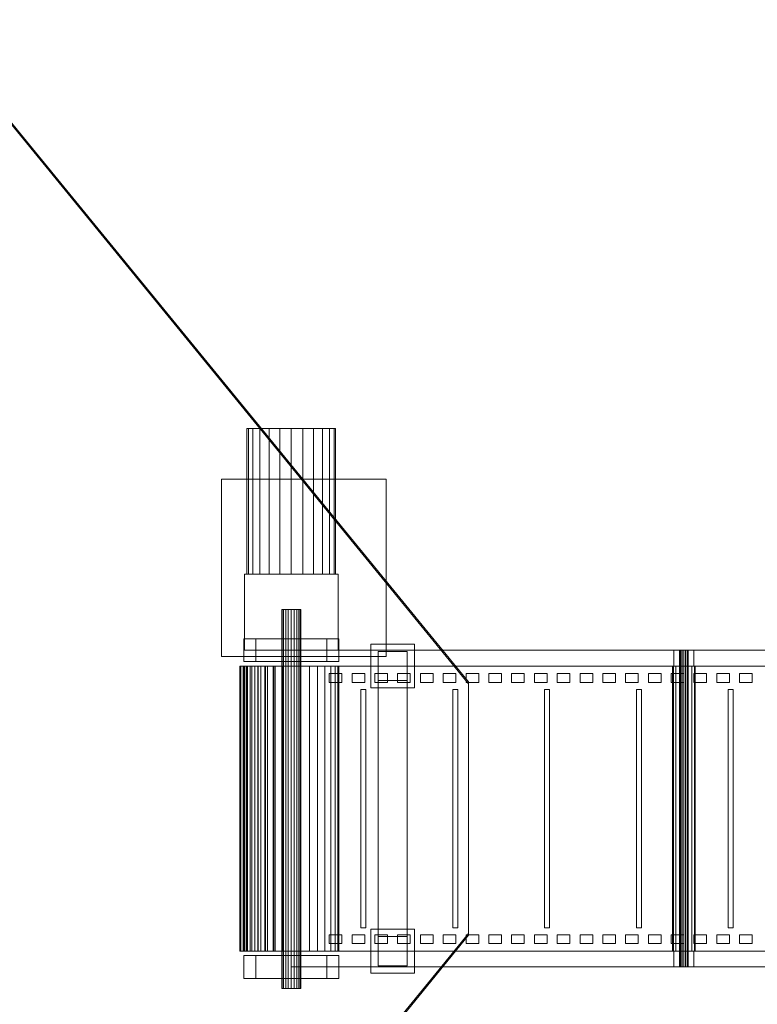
# Model space of a CAD drawing. Header units: millimetres. Extents: x -2233 to 65662, y -50530 to 6847.
# Tile 751 of 802: x 60632 to 61797, y -18309 to -16755. Entities that reach past the tile are written whole.
import ezdxf

# ---------------------------------------------------------------- set-up
doc = ezdxf.new("R2010")
doc.units = ezdxf.units.MM
doc.layers.add('superior_C04', color=7, linetype='Continuous', lineweight=0)
doc.layers.add('superior_secador', color=7, linetype='Continuous', lineweight=0)

msp = doc.modelspace()

# ---------------------------------------------------------------- linework, layer by layer
at = {"layer": 'superior_C04'}
for p, q in [((60993.519, -17400), (60991.134, -17400)), ((60991.134, -17400), (60991.134, -17630)), ((61000.512, -17400), (60993.519, -17400)), ((60993.519, -17400), (60993.519, -17630)), ((61011.636, -17400), (61000.512, -17400)), ((61000.512, -17400), (61000.512, -17630)), ((61026.134, -17400), (61011.636, -17400)), ((61011.636, -17400), (61011.636, -17630)), ((61043.017, -17400), (61026.134, -17400)), ((61026.134, -17400), (61026.134, -17630)), ((61061.134, -17400), (61043.017, -17400)), ((61043.017, -17400), (61043.017, -17630)), ((61079.251, -17400), (61061.134, -17400)), ((61061.134, -17400), (61061.134, -17630)), ((61096.134, -17400), (61079.251, -17400)), ((61079.251, -17400), (61079.251, -17630)), ((61110.631, -17400), (61096.134, -17400)), ((61096.134, -17400), (61096.134, -17630)), ((61121.756, -17400), (61110.631, -17400)), ((61110.631, -17400), (61110.631, -17630)), ((61128.749, -17400), (61121.756, -17400)), ((61121.756, -17400), (61121.756, -17630)), ((61128.749, -17400), (61131.134, -17400)), ((61128.749, -17400), (61128.749, -17630)), ((61131.134, -17630), (61131.134, -17400)), ((60951.134, -17760), (60951.134, -17480)), ((60951.134, -17480), (61211.134, -17480)), ((61211.134, -17480), (61211.134, -17760)), ((60987.134, -17750), (60987.134, -17630)), ((60987.134, -17630), (61135.134, -17630)), ((60993.519, -17630), (60991.134, -17630)), ((61000.512, -17630), (60993.519, -17630)), ((61011.636, -17630), (61000.512, -17630)), ((61026.134, -17630), (61011.636, -17630)), ((61043.017, -17630), (61026.134, -17630)), ((61061.134, -17630), (61043.017, -17630)), ((61079.251, -17630), (61061.134, -17630)), ((61096.134, -17630), (61079.251, -17630)), ((61110.631, -17630), (61096.134, -17630)), ((61121.756, -17630), (61110.631, -17630)), ((61128.749, -17630), (61121.756, -17630)), ((61131.134, -17630), (61128.749, -17630)), ((61135.134, -17630), (61135.134, -17750)), ((61046.868, -17686), (61046.134, -17686)), ((61046.134, -17686), (61046.134, -18284)), ((61048.999, -17686), (61046.868, -17686)), ((61046.868, -17686), (61046.868, -18284)), ((61052.317, -17686), (61048.999, -17686)), ((61048.999, -17686), (61048.999, -18284)), ((61056.499, -17686), (61052.317, -17686)), ((61052.317, -17686), (61052.317, -18284)), ((61061.134, -17686), (61056.499, -17686)), ((61056.499, -17686), (61056.499, -18284)), ((61065.769, -17686), (61061.134, -17686)), ((61061.134, -17686), (61061.134, -18284)), ((61069.951, -17686), (61065.769, -17686)), ((61065.769, -17686), (61065.769, -18284)), ((61073.269, -17686), (61069.951, -17686)), ((61069.951, -17686), (61069.951, -18284)), ((61075.4, -17686), (61073.269, -17686)), ((61073.269, -17686), (61073.269, -18284)), ((61075.4, -17686), (61076.134, -17686)), ((61075.4, -17686), (61075.4, -18284)), ((61076.134, -18284), (61076.134, -17686)), ((60986.134, -17768), (60986.134, -17732)), ((60986.134, -17732), (61136.134, -17732)), ((61005.134, -17768), (61005.134, -17732)), ((61005.134, -17732), (61117.134, -17732)), ((61117.134, -17732), (61117.134, -17768)), ((61136.134, -17732), (61136.134, -17768)), ((61186.634, -17809.5), (61186.634, -17740.5)), ((61186.634, -17740.5), (61255.634, -17740.5)), ((61255.634, -17740.5), (61255.634, -17809.5)), ((61211.134, -17760), (60951.134, -17760)), ((61135.134, -17750), (60987.134, -17750)), ((61061.134, -17775), (61061.134, -17750)), ((62061.134, -17750), (61061.134, -17750)), ((61198.134, -17798), (61198.134, -17752)), ((61198.134, -17752), (61244.134, -17752)), ((61244.134, -17752), (61244.134, -17798)), ((61665.134, -17775), (61665.134, -17750)), ((61665.134, -17750), (61697.134, -17750)), ((61674.667, -17750), (61674.134, -17750)), ((61674.134, -17750), (61674.134, -18250)), ((61676.184, -17750), (61674.667, -17750)), ((61674.667, -17750), (61674.667, -18250)), ((61678.455, -17750), (61676.184, -17750)), ((61676.184, -17750), (61676.184, -18250)), ((61681.134, -17750), (61678.455, -17750)), ((61678.455, -17750), (61678.455, -18250)), ((61683.813, -17750), (61681.134, -17750)), ((61681.134, -17750), (61681.134, -18250)), ((61686.084, -17750), (61683.813, -17750)), ((61683.813, -17750), (61683.813, -18250)), ((61687.601, -17750), (61686.084, -17750)), ((61686.084, -17750), (61686.084, -18250)), ((61687.601, -17750), (61688.134, -17750)), ((61687.601, -17750), (61687.601, -18250)), ((61688.134, -18250), (61688.134, -17750)), ((61697.134, -17750), (61697.134, -17775)), ((60981.364, -17775), (60980.134, -17775)), ((60980.134, -17775), (60980.134, -18225)), ((60986.134, -17775), (60980.134, -17775)), ((60985.019, -17775), (60981.364, -17775)), ((60981.364, -17775), (60981.364, -18225)), ((60987.273, -17775), (60981.364, -17775)), ((60990.986, -17775), (60985.019, -17775)), ((60985.019, -17775), (60985.019, -18225)), ((60990.657, -17775), (60985.019, -17775)), ((61136.134, -17768), (60986.134, -17768)), ((60987.575, -17775), (60986.134, -17775)), ((60986.134, -17775), (60986.134, -18225)), ((60987.273, -17775), (60986.134, -17775)), ((60990.657, -17775), (60987.273, -17775)), ((60987.273, -18225), (60987.273, -17775)), ((60991.843, -17775), (60987.575, -17775)), ((60987.575, -17775), (60987.575, -18225)), ((60996.182, -17775), (60990.657, -17775)), ((60990.657, -18225), (60990.657, -17775)), ((60999.084, -17775), (60990.986, -17775)), ((60990.986, -17775), (60990.986, -18225)), ((60996.182, -17775), (60990.986, -17775)), ((60998.774, -17775), (60991.843, -17775)), ((60991.843, -17775), (60991.843, -18225)), ((61003.681, -17775), (60996.182, -17775)), ((60996.182, -18225), (60996.182, -17775)), ((61008.101, -17775), (60998.774, -17775)), ((60998.774, -17775), (60998.774, -18225)), ((61009.068, -17775), (60999.084, -17775)), ((60999.084, -17775), (60999.084, -18225)), ((61003.681, -17775), (60999.084, -17775)), ((61012.925, -17775), (61003.681, -17775)), ((61003.681, -18225), (61003.681, -17775)), ((61117.134, -17768), (61005.134, -17768)), ((61019.466, -17775), (61008.101, -17775)), ((61008.101, -17775), (61008.101, -18225)), ((61020.634, -17775), (61009.068, -17775)), ((61009.068, -17775), (61009.068, -18225)), ((61012.925, -17775), (61009.068, -17775)), ((61023.634, -17775), (61012.925, -17775)), ((61012.925, -18225), (61012.925, -17775)), ((61032.433, -17775), (61019.466, -17775)), ((61019.466, -17775), (61019.466, -18225)), ((61033.43, -17775), (61020.634, -17775)), ((61020.634, -17775), (61020.634, -18225)), ((61023.634, -17775), (61020.634, -17775)), ((61035.482, -17775), (61023.634, -17775)), ((61023.634, -18225), (61023.634, -17775)), ((61046.502, -17775), (61032.433, -17775)), ((61032.433, -17775), (61032.433, -18225)), ((61047.068, -17775), (61033.43, -17775)), ((61033.43, -17775), (61033.43, -18225)), ((61035.482, -17775), (61033.43, -17775)), ((61048.11, -17775), (61035.482, -17775)), ((61035.482, -18225), (61035.482, -17775)), ((61061.134, -17775), (61046.502, -17775)), ((61046.502, -17775), (61046.502, -18225)), ((61061.134, -17775), (61047.068, -17775)), ((61047.068, -17775), (61047.068, -18225)), ((61048.11, -17775), (61047.068, -17775)), ((61061.134, -17775), (61048.11, -17775)), ((61048.11, -18225), (61048.11, -17775)), ((61061.134, -18225), (61061.134, -17775)), ((62061.134, -17775), (61061.134, -17775)), ((61075.766, -17775), (61061.134, -17775)), ((61089.835, -17775), (61075.766, -17775)), ((61075.766, -17775), (61075.766, -18225)), ((61102.802, -17775), (61089.835, -17775)), ((61089.835, -17775), (61089.835, -18225)), ((61114.167, -17775), (61102.802, -17775)), ((61102.802, -17775), (61102.802, -18225)), ((61123.494, -17775), (61114.167, -17775)), ((61114.167, -17775), (61114.167, -18225)), ((61130.425, -17775), (61123.494, -17775)), ((61123.494, -17775), (61123.494, -18225)), ((61134.693, -17775), (61130.425, -17775)), ((61130.425, -17775), (61130.425, -18225)), ((61134.693, -17775), (61136.134, -17775)), ((61134.693, -17775), (61134.693, -18225)), ((61136.134, -18225), (61136.134, -17775)), ((61664.504, -17775), (61663.134, -17775)), ((61663.134, -17775), (61663.134, -18225)), ((61668.406, -17775), (61664.504, -17775)), ((61664.504, -17775), (61664.504, -18225)), ((61697.134, -17775), (61665.134, -17775)), ((61674.246, -17775), (61668.406, -17775)), ((61668.406, -17775), (61668.406, -18225)), ((61681.134, -17775), (61674.246, -17775)), ((61674.246, -17775), (61674.246, -18225)), ((61688.022, -17775), (61681.134, -17775)), ((61681.134, -17775), (61681.134, -18225)), ((61693.862, -17775), (61688.022, -17775)), ((61688.022, -17775), (61688.022, -18225)), ((61697.764, -17775), (61693.862, -17775)), ((61693.862, -17775), (61693.862, -18225)), ((61697.764, -17775), (61699.134, -17775)), ((61697.764, -17775), (61697.764, -18225)), ((61699.134, -18225), (61699.134, -17775)), ((61121.134, -17801), (61121.134, -17787)), ((61141.134, -17787), (61121.134, -17787)), ((61141.134, -17801), (61141.134, -17787)), ((61157.134, -17801), (61157.134, -17787)), ((61177.134, -17787), (61157.134, -17787)), ((61177.134, -17801), (61177.134, -17787)), ((61193.134, -17801), (61193.134, -17787)), ((61213.134, -17787), (61193.134, -17787)), ((61213.134, -17801), (61213.134, -17787)), ((61229.134, -17801), (61229.134, -17787)), ((61249.134, -17787), (61229.134, -17787)), ((61249.134, -17801), (61249.134, -17787)), ((61265.134, -17801), (61265.134, -17787)), ((61285.134, -17787), (61265.134, -17787)), ((61285.134, -17801), (61285.134, -17787)), ((61301.134, -17801), (61301.134, -17787)), ((61321.134, -17787), (61301.134, -17787)), ((61321.134, -17801), (61321.134, -17787)), ((61337.134, -17801), (61337.134, -17787)), ((61357.134, -17787), (61337.134, -17787)), ((61357.134, -17801), (61357.134, -17787)), ((61373.134, -17801), (61373.134, -17787)), ((61393.134, -17787), (61373.134, -17787)), ((61393.134, -17801), (61393.134, -17787)), ((61409.134, -17801), (61409.134, -17787)), ((61429.134, -17787), (61409.134, -17787)), ((61429.134, -17801), (61429.134, -17787)), ((61445.134, -17801), (61445.134, -17787)), ((61465.134, -17787), (61445.134, -17787)), ((61465.134, -17801), (61465.134, -17787)), ((61481.134, -17801), (61481.134, -17787)), ((61501.134, -17787), (61481.134, -17787)), ((61501.134, -17801), (61501.134, -17787)), ((61517.134, -17801), (61517.134, -17787)), ((61537.134, -17787), (61517.134, -17787)), ((61537.134, -17801), (61537.134, -17787)), ((61553.134, -17801), (61553.134, -17787)), ((61573.134, -17787), (61553.134, -17787)), ((61573.134, -17801), (61573.134, -17787)), ((61589.134, -17801), (61589.134, -17787)), ((61609.134, -17787), (61589.134, -17787)), ((61609.134, -17801), (61609.134, -17787)), ((61625.134, -17801), (61625.134, -17787)), ((61645.134, -17787), (61625.134, -17787)), ((61645.134, -17801), (61645.134, -17787)), ((61661.134, -17801), (61661.134, -17787)), ((61681.134, -17787), (61661.134, -17787)), ((61681.134, -17801), (61681.134, -17787)), ((61697.134, -17801), (61697.134, -17787)), ((61717.134, -17787), (61697.134, -17787)), ((61717.134, -17801), (61717.134, -17787)), ((61733.134, -17801), (61733.134, -17787)), ((61753.134, -17787), (61733.134, -17787)), ((61753.134, -17801), (61753.134, -17787)), ((61769.134, -17801), (61769.134, -17787)), ((61789.134, -17787), (61769.134, -17787)), ((61789.134, -17801), (61789.134, -17787)), ((61121.134, -17801), (61141.134, -17801)), ((61157.134, -17801), (61177.134, -17801)), ((61193.134, -17801), (61213.134, -17801)), ((61244.134, -17798), (61198.134, -17798)), ((61198.134, -18202), (61198.134, -17798)), ((61229.134, -17801), (61249.134, -17801)), ((61244.134, -17798), (61244.134, -18202)), ((61265.134, -17801), (61285.134, -17801)), ((61301.134, -17801), (61321.134, -17801)), ((61337.134, -17801), (61357.134, -17801)), ((61373.134, -17801), (61393.134, -17801)), ((61409.134, -17801), (61429.134, -17801)), ((61445.134, -17801), (61465.134, -17801)), ((61481.134, -17801), (61501.134, -17801)), ((61517.134, -17801), (61537.134, -17801)), ((61553.134, -17801), (61573.134, -17801)), ((61589.134, -17801), (61609.134, -17801)), ((61625.134, -17801), (61645.134, -17801)), ((61661.134, -17801), (61681.134, -17801)), ((61697.134, -17801), (61717.134, -17801)), ((61733.134, -17801), (61753.134, -17801)), ((61769.134, -17801), (61789.134, -17801)), ((61171.134, -18188), (61171.134, -17812)), ((61179.134, -17812), (61171.134, -17812)), ((61179.134, -18188), (61179.134, -17812)), ((61255.634, -17809.5), (61186.634, -17809.5)), ((61316.134, -18188), (61316.134, -17812)), ((61324.134, -17812), (61316.134, -17812)), ((61324.134, -18188), (61324.134, -17812)), ((61461.134, -18188), (61461.134, -17812)), ((61469.134, -17812), (61461.134, -17812)), ((61469.134, -18188), (61469.134, -17812)), ((61606.134, -18188), (61606.134, -17812)), ((61614.134, -17812), (61606.134, -17812)), ((61614.134, -18188), (61614.134, -17812)), ((61751.134, -18188), (61751.134, -17812)), ((61759.134, -17812), (61751.134, -17812)), ((61759.134, -18188), (61759.134, -17812)), ((61171.134, -18188), (61179.134, -18188)), ((61186.634, -18259.5), (61186.634, -18190.5)), ((61186.634, -18190.5), (61255.634, -18190.5)), ((61255.634, -18190.5), (61255.634, -18259.5)), ((61316.134, -18188), (61324.134, -18188)), ((61461.134, -18188), (61469.134, -18188)), ((61606.134, -18188), (61614.134, -18188)), ((61751.134, -18188), (61759.134, -18188)), ((61121.134, -18213), (61121.134, -18199)), ((61141.134, -18199), (61121.134, -18199)), ((61141.134, -18213), (61141.134, -18199)), ((61157.134, -18213), (61157.134, -18199)), ((61177.134, -18199), (61157.134, -18199)), ((61177.134, -18213), (61177.134, -18199)), ((61193.134, -18213), (61193.134, -18199)), ((61213.134, -18199), (61193.134, -18199)), ((61198.134, -18248), (61198.134, -18202)), ((61198.134, -18202), (61244.134, -18202)), ((61213.134, -18213), (61213.134, -18199)), ((61229.134, -18213), (61229.134, -18199)), ((61249.134, -18199), (61229.134, -18199)), ((61244.134, -18202), (61244.134, -18248)), ((61249.134, -18213), (61249.134, -18199)), ((61265.134, -18213), (61265.134, -18199)), ((61285.134, -18199), (61265.134, -18199)), ((61285.134, -18213), (61285.134, -18199)), ((61301.134, -18213), (61301.134, -18199)), ((61321.134, -18199), (61301.134, -18199)), ((61321.134, -18213), (61321.134, -18199)), ((61337.134, -18213), (61337.134, -18199)), ((61357.134, -18199), (61337.134, -18199)), ((61357.134, -18213), (61357.134, -18199)), ((61373.134, -18213), (61373.134, -18199)), ((61393.134, -18199), (61373.134, -18199)), ((61393.134, -18213), (61393.134, -18199)), ((61409.134, -18213), (61409.134, -18199)), ((61429.134, -18199), (61409.134, -18199)), ((61429.134, -18213), (61429.134, -18199)), ((61445.134, -18213), (61445.134, -18199)), ((61465.134, -18199), (61445.134, -18199)), ((61465.134, -18213), (61465.134, -18199)), ((61481.134, -18213), (61481.134, -18199)), ((61501.134, -18199), (61481.134, -18199)), ((61501.134, -18213), (61501.134, -18199)), ((61517.134, -18213), (61517.134, -18199)), ((61537.134, -18199), (61517.134, -18199)), ((61537.134, -18213), (61537.134, -18199)), ((61553.134, -18213), (61553.134, -18199)), ((61573.134, -18199), (61553.134, -18199)), ((61573.134, -18213), (61573.134, -18199)), ((61589.134, -18213), (61589.134, -18199)), ((61609.134, -18199), (61589.134, -18199)), ((61609.134, -18213), (61609.134, -18199)), ((61625.134, -18213), (61625.134, -18199)), ((61645.134, -18199), (61625.134, -18199)), ((61645.134, -18213), (61645.134, -18199)), ((61661.134, -18213), (61661.134, -18199)), ((61681.134, -18199), (61661.134, -18199)), ((61681.134, -18213), (61681.134, -18199)), ((61697.134, -18213), (61697.134, -18199)), ((61717.134, -18199), (61697.134, -18199)), ((61717.134, -18213), (61717.134, -18199)), ((61733.134, -18213), (61733.134, -18199)), ((61753.134, -18199), (61733.134, -18199)), ((61753.134, -18213), (61753.134, -18199)), ((61769.134, -18213), (61769.134, -18199)), ((61789.134, -18199), (61769.134, -18199)), ((61789.134, -18213), (61789.134, -18199)), ((60981.364, -18225), (60980.134, -18225)), ((60980.134, -18225), (60986.134, -18225)), ((60985.019, -18225), (60981.364, -18225)), ((60981.364, -18225), (60987.273, -18225)), ((60990.986, -18225), (60985.019, -18225)), ((60985.019, -18225), (60990.657, -18225)), ((60987.575, -18225), (60986.134, -18225)), ((60986.134, -18225), (60987.273, -18225)), ((60987.273, -18225), (60990.657, -18225)), ((60991.843, -18225), (60987.575, -18225)), ((60990.657, -18225), (60996.182, -18225)), ((60999.084, -18225), (60990.986, -18225)), ((60990.986, -18225), (60996.182, -18225)), ((60998.774, -18225), (60991.843, -18225)), ((60996.182, -18225), (61003.681, -18225)), ((61008.101, -18225), (60998.774, -18225)), ((61009.068, -18225), (60999.084, -18225)), ((60999.084, -18225), (61003.681, -18225)), ((61003.681, -18225), (61012.925, -18225)), ((61019.466, -18225), (61008.101, -18225)), ((61020.634, -18225), (61009.068, -18225)), ((61009.068, -18225), (61012.925, -18225)), ((61012.925, -18225), (61023.634, -18225)), ((61032.433, -18225), (61019.466, -18225)), ((61033.43, -18225), (61020.634, -18225)), ((61020.634, -18225), (61023.634, -18225)), ((61023.634, -18225), (61035.482, -18225)), ((61046.502, -18225), (61032.433, -18225)), ((61047.068, -18225), (61033.43, -18225)), ((61033.43, -18225), (61035.482, -18225)), ((61035.482, -18225), (61048.11, -18225)), ((61061.134, -18225), (61046.502, -18225)), ((61061.134, -18225), (61047.068, -18225)), ((61047.068, -18225), (61048.11, -18225)), ((61048.11, -18225), (61061.134, -18225)), ((61061.134, -18225), (62061.134, -18225)), ((61061.134, -18250), (61061.134, -18225)), ((61075.766, -18225), (61061.134, -18225)), ((61089.835, -18225), (61075.766, -18225)), ((61102.802, -18225), (61089.835, -18225)), ((61114.167, -18225), (61102.802, -18225)), ((61123.494, -18225), (61114.167, -18225)), ((61121.134, -18213), (61141.134, -18213)), ((61130.425, -18225), (61123.494, -18225)), ((61134.693, -18225), (61130.425, -18225)), ((61136.134, -18225), (61134.693, -18225)), ((61157.134, -18213), (61177.134, -18213)), ((61193.134, -18213), (61213.134, -18213)), ((61229.134, -18213), (61249.134, -18213)), ((61265.134, -18213), (61285.134, -18213)), ((61301.134, -18213), (61321.134, -18213)), ((61337.134, -18213), (61357.134, -18213)), ((61373.134, -18213), (61393.134, -18213)), ((61409.134, -18213), (61429.134, -18213)), ((61445.134, -18213), (61465.134, -18213)), ((61481.134, -18213), (61501.134, -18213)), ((61517.134, -18213), (61537.134, -18213)), ((61553.134, -18213), (61573.134, -18213)), ((61589.134, -18213), (61609.134, -18213)), ((61625.134, -18213), (61645.134, -18213)), ((61661.134, -18213), (61681.134, -18213)), ((61664.504, -18225), (61663.134, -18225)), ((61668.406, -18225), (61664.504, -18225)), ((61665.134, -18250), (61665.134, -18225)), ((61665.134, -18225), (61697.134, -18225)), ((61674.246, -18225), (61668.406, -18225)), ((61681.134, -18225), (61674.246, -18225)), ((61688.022, -18225), (61681.134, -18225)), ((61693.862, -18225), (61688.022, -18225)), ((61697.764, -18225), (61693.862, -18225)), ((61697.134, -18213), (61717.134, -18213)), ((61697.134, -18225), (61697.134, -18250)), ((61699.134, -18225), (61697.764, -18225)), ((61733.134, -18213), (61753.134, -18213)), ((61769.134, -18213), (61789.134, -18213)), ((60986.134, -18268), (60986.134, -18232)), ((60986.134, -18232), (61136.134, -18232)), ((61005.134, -18268), (61005.134, -18232)), ((61005.134, -18232), (61117.134, -18232)), ((61117.134, -18232), (61117.134, -18268)), ((61136.134, -18232), (61136.134, -18268)), ((61061.134, -18250), (62061.134, -18250)), ((61244.134, -18248), (61198.134, -18248)), ((61697.134, -18250), (61665.134, -18250)), ((61674.667, -18250), (61674.134, -18250)), ((61676.184, -18250), (61674.667, -18250)), ((61678.455, -18250), (61676.184, -18250)), ((61681.134, -18250), (61678.455, -18250)), ((61683.813, -18250), (61681.134, -18250)), ((61686.084, -18250), (61683.813, -18250)), ((61687.601, -18250), (61686.084, -18250)), ((61688.134, -18250), (61687.601, -18250)), ((61136.134, -18268), (60986.134, -18268)), ((61117.134, -18268), (61005.134, -18268)), ((61255.634, -18259.5), (61186.634, -18259.5)), ((61046.868, -18284), (61046.134, -18284)), ((61048.999, -18284), (61046.868, -18284)), ((61052.317, -18284), (61048.999, -18284)), ((61056.499, -18284), (61052.317, -18284)), ((61061.134, -18284), (61056.499, -18284)), ((61065.769, -18284), (61061.134, -18284)), ((61069.951, -18284), (61065.769, -18284)), ((61073.269, -18284), (61069.951, -18284)), ((61075.4, -18284), (61073.269, -18284)), ((61076.134, -18284), (61075.4, -18284))]:
    msp.add_line(p, q, dxfattribs=at)
at = {"layer": 'superior_secador'}
for p, q in [((61341.134, -17800), (60486.134, -16755)), ((60486.134, -16758), (61341.134, -17803)), ((61341.134, -18200), (61341.134, -17800)), ((61341.134, -17803), (61341.134, -17800)), ((60486.134, -19242), (61341.134, -18197)), ((60486.134, -19245), (61341.134, -18200)), ((61341.134, -18197), (61341.134, -18200))]:
    msp.add_line(p, q, dxfattribs=at)

doc.saveas('drawing.dxf')
